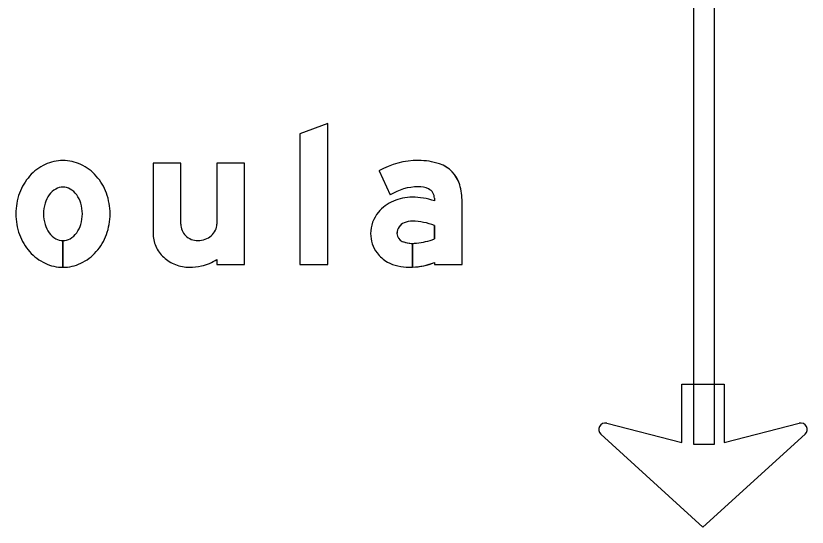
# Model space of a CAD drawing. Extents: x 1806251 to 1809821, y 414895 to 422886.
# Drawn here: x 1809676.936 to 1809677.695, y 414931.941 to 414932.432 of the extents above; entities that cross this region are included whole.
import ezdxf

# ---------------------------------------------------------------- set-up
doc = ezdxf.new("R2010")
doc.units = 0
for name, color, linetype in [('GSBWFILL', 7, 'Continuous'), ('GSCOLORFILL', 7, 'Continuous'), ('GSOUTLINE', 7, 'Continuous')]:
    doc.layers.add(name, color=color, linetype=linetype)

msp = doc.modelspace()

# ---------------------------------------------------------------- linework, layer by layer
at = {"layer": 'GSBWFILL'}
for p, q in [((1809677.586, 414932.742), (1809677.586, 414932.021)), ((1809677.606, 414932.021), (1809677.606, 414932.742)), ((1809677.09399, 414932.23201), (1809677.09399, 414932.29034)), ((1809676.98094, 414932.21619), (1809676.98094, 414932.19059)), ((1809676.98095, 414932.19059), (1809676.98095, 414932.21619)), ((1809677.586, 414932.021), (1809677.606, 414932.021))]:
    msp.add_line(p, q, dxfattribs=at)
msp.add_lwpolyline([(1809677.23497, 414932.19325), (1809677.23497, 414932.32858), (1809677.20837, 414932.31849), (1809677.20837, 414932.19325)], close=True, dxfattribs=at)
for points in [[(1809677.09399, 414932.29034), (1809677.06739, 414932.29034), (1809677.06739, 414932.22325)], [(1809677.12857, 414932.19805), (1809677.12857, 414932.19325), (1809677.15517, 414932.19325), (1809677.15517, 414932.29034), (1809677.12857, 414932.29034), (1809677.12857, 414932.23201)], [(1809677.28421, 414932.28301), (1809677.29488, 414932.25996)], [(1809677.33738, 414932.25672), (1809677.33738, 414932.25427)], [(1809677.33738, 414932.19511), (1809677.33738, 414932.19325), (1809677.36398, 414932.19325), (1809677.36398, 414932.25326)], [(1809677.33738, 414932.23072), (1809677.33738, 414932.2178)], [(1809677.31644, 414932.19067), (1809677.31644, 414932.21349)], [(1809677.31644, 414932.21349), (1809677.31644, 414932.19067)], [(1809677.5028, 414932.04103), (1809677.5748, 414932.02253), (1809677.5748, 414932.07861), (1809677.61538, 414932.07861), (1809677.61538, 414932.02253), (1809677.68739, 414932.04103)], [(1809677.69306, 414932.03053), (1809677.59509, 414931.94137), (1809677.49713, 414932.03053)]]:
    msp.add_lwpolyline(points, dxfattribs=at)
for centre, radius, start, end in [((1809677.10942, 414932.23201), 0.01542, 180, 203.09285), ((1809677.11472, 414932.23201), 0.01385, 334.52827, 0), ((1809677.09793, 414932.22325), 0.03054, 180, 203.93172), ((1809677.10986, 414932.23219), 0.0159, 203.09284, 225.82979), ((1809677.11259, 414932.23302), 0.01621, 311.00764, 334.52827), ((1809677.11014, 414932.23249), 0.01631, 225.8298, 248.08083), ((1809677.11033, 414932.23294), 0.0168, 248.08083, 270), ((1809677.11033, 414932.23708), 0.02094, 270, 289.80736), ((1809677.11122, 414932.2346), 0.0183, 289.80736, 311.00764), ((1809677.10009, 414932.22421), 0.03291, 203.93172, 226.97501), ((1809677.10149, 414932.2257), 0.03495, 226.97501, 248.86358), ((1809677.10239, 414932.22803), 0.03745, 248.86358, 270), ((1809677.10239, 414932.24379), 0.0532, 270, 282.60428), ((1809677.10284, 414932.23845), 0.0479, 283.46954, 302.49426), ((1809677.50127, 414932.03508), 0.00615, 75.59252, 227.69521), ((1809677.68892, 414932.03508), 0.00615, 312.30479, 104.40748)]:
    msp.add_arc(centre, radius, start, end, dxfattribs=at)
for centre, major_axis, ratio, start_param, end_param in [((1809676.98094, 414932.25292), (0, 0.04008), 0.999994, 0, 0.438571), ((1809676.98094, 414932.25292), (0, 0.04008), 0.999994, 5.844614, 6.283185), ((1809677.32193, 414932.21676), (0, 0.07624), 0.999998, 0, 0.517719), ((1809677.32193, 414932.22789), (0, 0.0651), 0.999998, 5.96613, 6.283185), ((1809676.98347, 414932.24753), (0, 0.04603), 0.999994, 0.438571, 0.847388), ((1809676.97842, 414932.24753), (0, 0.04603), 0.999994, 5.435798, 5.844614), ((1809677.3329, 414932.26132), (0, 0.02992), 0.999998, 4.997165, 5.96613), ((1809676.98741, 414932.24405), (0, 0.05129), 0.999994, 0.847388, 1.220117), ((1809676.97448, 414932.24405), (0, 0.05129), 0.999994, 5.063069, 5.435798), ((1809676.98094, 414932.25366), (0, 0.01373), 0.999994, 0, 0.517724), ((1809676.98094, 414932.25366), (0, 0.01373), 0.999994, 5.765461, 6.283185), ((1809677.32193, 414932.21676), (0, 0.05097), 0.999998, 0, 0.559495), ((1809677.32289, 414932.2476), (0, 0.02015), 0.999998, 5.822746, 6.330435), ((1809677.30537, 414932.25326), (0, 0.05861), 0.999998, 4.712389, 4.997165), ((1809676.99358, 414932.24179), (0, 0.05786), 0.999994, 1.220117, 1.570796), ((1809676.98932, 414932.24423), (0, 0.02664), 0.999994, 0.942, 1.278197), ((1809676.98419, 414932.24796), (0, 0.0203), 0.999994, 0.517724, 0.942), ((1809676.97769, 414932.24796), (0, 0.0203), 0.999994, 5.341185, 5.765461), ((1809676.97257, 414932.24423), (0, 0.02664), 0.999994, 5.004989, 5.341185), ((1809676.9683, 414932.24179), (0, 0.05786), 0.999994, 4.712389, 5.063069), ((1809677.32741, 414932.25672), (0, 0.00997), 0.999998, 4.712389, 5.822746), ((1809677.31293, 414932.21893), (0, 0.03814), 0.999998, 0.399285, 0.87593), ((1809677.31605, 414932.21214), (0, 0.04561), 0.999998, 0, 0.404512), ((1809677.31605, 414932.1906), (0, 0.06715), 0.999998, 5.959871, 6.283185), ((1809676.99741, 414932.24179), (0, 0.03508), 0.999994, 1.278197, 1.570796), ((1809676.96448, 414932.24179), (0, 0.03508), 0.999994, 4.712389, 5.004989), ((1809676.99358, 414932.24179), (0, 0.05786), 0.999994, 1.570796, 1.921476), ((1809676.99741, 414932.24179), (0, 0.03508), 0.999994, 1.570796, 1.863396), ((1809676.96448, 414932.24179), (0, 0.03508), 0.999994, 4.419789, 4.712389), ((1809676.9683, 414932.24179), (0, 0.05786), 0.999994, 4.361709, 4.712389), ((1809677.30824, 414932.22283), (0, 0.03203), 0.999998, 0.87593, 1.570796), ((1809676.98932, 414932.23936), (0, 0.02664), 0.999994, 1.863396, 2.199593), ((1809676.97257, 414932.23936), (0, 0.02664), 0.999994, 4.083593, 4.419789), ((1809677.31278, 414932.22286), (0, 0.01131), 0.999998, 0.408547, 1.530785), ((1809677.31593, 414932.21559), (0, 0.01923), 0.999998, 6.259455, 6.691732), ((1809677.31453, 414932.16945), (0, 0.06539), 0.999998, 5.926185, 6.254823), ((1809676.98741, 414932.23953), (0, 0.05129), 0.999994, 1.921476, 2.294205), ((1809676.98419, 414932.23563), (0, 0.0203), 0.999994, 2.199593, 2.623869), ((1809676.97769, 414932.23563), (0, 0.0203), 0.999994, 3.659317, 4.083593), ((1809676.97448, 414932.23953), (0, 0.05129), 0.999994, 3.98898, 4.361709), ((1809677.30682, 414932.22283), (0, 0.03062), 0.999998, 1.570796, 2.21394), ((1809677.31351, 414932.22283), (0, 0.01204), 0.999998, 1.530785, 1.570796), ((1809677.30945, 414932.22283), (0, 0.00798), 0.999998, 1.570796, 2.757027), ((1809676.98094, 414932.22992), (0, 0.01373), 0.999994, 2.623869, 3.141593), ((1809676.98094, 414932.22992), (0, 0.01373), 0.999994, 3.142077, 3.659317), ((1809677.31644, 414932.24009), (0, 0.0266), 0.999998, 2.757027, 3.141593), ((1809677.31489, 414932.27501), (0, 0.06148), 0.999998, 3.228562, 3.516221), ((1809677.31644, 414932.24009), (0, 0.0266), 0.999998, 3.141843, 3.28451), ((1809676.98347, 414932.23606), (0, 0.04603), 0.999994, 2.294205, 2.703022), ((1809676.97842, 414932.23606), (0, 0.04603), 0.999994, 3.580164, 3.98898), ((1809677.30954, 414932.22487), (0, 0.03401), 0.999998, 2.21394, 2.611125), ((1809676.98094, 414932.23067), (0, 0.04008), 0.999994, 2.703022, 3.141593), ((1809676.98094, 414932.23067), (0, 0.04008), 0.999994, 3.141759, 3.580164), ((1809677.31302, 414932.23635), (0, 0.04577), 0.999998, 2.672443, 3.141593), ((1809677.31302, 414932.25848), (0, 0.06789), 0.999998, 3.192057, 3.508644), ((1809677.31302, 414932.25848), (0, 0.06789), 0.999998, 3.141593, 3.191959)]:
    msp.add_ellipse(centre, major_axis=major_axis, ratio=ratio, start_param=start_param, end_param=end_param, dxfattribs=at)
at = {"layer": 'GSCOLORFILL'}
for p, q in [((1809677.586, 414932.742), (1809677.586, 414932.021)), ((1809677.606, 414932.021), (1809677.606, 414932.742)), ((1809677.09399, 414932.23201), (1809677.09399, 414932.29034)), ((1809676.98094, 414932.21619), (1809676.98094, 414932.19059)), ((1809676.98095, 414932.19059), (1809676.98095, 414932.21619)), ((1809677.586, 414932.021), (1809677.606, 414932.021))]:
    msp.add_line(p, q, dxfattribs=at)
msp.add_lwpolyline([(1809677.23497, 414932.19325), (1809677.23497, 414932.32858), (1809677.20837, 414932.31849), (1809677.20837, 414932.19325)], close=True, dxfattribs=at)
for points in [[(1809677.09399, 414932.29034), (1809677.06739, 414932.29034), (1809677.06739, 414932.22325)], [(1809677.12857, 414932.19805), (1809677.12857, 414932.19325), (1809677.15517, 414932.19325), (1809677.15517, 414932.29034), (1809677.12857, 414932.29034), (1809677.12857, 414932.23201)], [(1809677.28421, 414932.28301), (1809677.29488, 414932.25996)], [(1809677.33738, 414932.25672), (1809677.33738, 414932.25427)], [(1809677.33738, 414932.19511), (1809677.33738, 414932.19325), (1809677.36398, 414932.19325), (1809677.36398, 414932.25326)], [(1809677.33738, 414932.23072), (1809677.33738, 414932.2178)], [(1809677.31644, 414932.19067), (1809677.31644, 414932.21349)], [(1809677.31644, 414932.21349), (1809677.31644, 414932.19067)], [(1809677.5028, 414932.04103), (1809677.5748, 414932.02253), (1809677.5748, 414932.07861), (1809677.61538, 414932.07861), (1809677.61538, 414932.02253), (1809677.68739, 414932.04103)], [(1809677.69306, 414932.03053), (1809677.59509, 414931.94137), (1809677.49713, 414932.03053)]]:
    msp.add_lwpolyline(points, dxfattribs=at)
for centre, radius, start, end in [((1809677.10942, 414932.23201), 0.01542, 180, 203.09285), ((1809677.11472, 414932.23201), 0.01385, 334.52827, 0), ((1809677.09793, 414932.22325), 0.03054, 180, 203.93172), ((1809677.10986, 414932.23219), 0.0159, 203.09284, 225.82979), ((1809677.11259, 414932.23302), 0.01621, 311.00764, 334.52827), ((1809677.11014, 414932.23249), 0.01631, 225.8298, 248.08083), ((1809677.11033, 414932.23294), 0.0168, 248.08083, 270), ((1809677.11033, 414932.23708), 0.02094, 270, 289.80736), ((1809677.11122, 414932.2346), 0.0183, 289.80736, 311.00764), ((1809677.10009, 414932.22421), 0.03291, 203.93172, 226.97501), ((1809677.10149, 414932.2257), 0.03495, 226.97501, 248.86358), ((1809677.10239, 414932.22803), 0.03745, 248.86358, 270), ((1809677.10239, 414932.24379), 0.0532, 270, 282.60428), ((1809677.10284, 414932.23845), 0.0479, 283.46954, 302.49426), ((1809677.50127, 414932.03508), 0.00615, 75.59252, 227.69521), ((1809677.68892, 414932.03508), 0.00615, 312.30479, 104.40748)]:
    msp.add_arc(centre, radius, start, end, dxfattribs=at)
for centre, major_axis, ratio, start_param, end_param in [((1809676.98094, 414932.25292), (0, 0.04008), 0.999994, 0, 0.438571), ((1809676.98094, 414932.25292), (0, 0.04008), 0.999994, 5.844614, 6.283185), ((1809677.32193, 414932.21676), (0, 0.07624), 0.999998, 0, 0.517719), ((1809677.32193, 414932.22789), (0, 0.0651), 0.999998, 5.96613, 6.283185), ((1809676.98347, 414932.24753), (0, 0.04603), 0.999994, 0.438571, 0.847388), ((1809676.97842, 414932.24753), (0, 0.04603), 0.999994, 5.435798, 5.844614), ((1809677.3329, 414932.26132), (0, 0.02992), 0.999998, 4.997165, 5.96613), ((1809676.98741, 414932.24405), (0, 0.05129), 0.999994, 0.847388, 1.220117), ((1809676.97448, 414932.24405), (0, 0.05129), 0.999994, 5.063069, 5.435798), ((1809676.98094, 414932.25366), (0, 0.01373), 0.999994, 0, 0.517724), ((1809676.98094, 414932.25366), (0, 0.01373), 0.999994, 5.765461, 6.283185), ((1809677.32193, 414932.21676), (0, 0.05097), 0.999998, 0, 0.559495), ((1809677.32289, 414932.2476), (0, 0.02015), 0.999998, 5.822746, 6.330435), ((1809677.30537, 414932.25326), (0, 0.05861), 0.999998, 4.712389, 4.997165), ((1809676.99358, 414932.24179), (0, 0.05786), 0.999994, 1.220117, 1.570796), ((1809676.98932, 414932.24423), (0, 0.02664), 0.999994, 0.942, 1.278197), ((1809676.98419, 414932.24796), (0, 0.0203), 0.999994, 0.517724, 0.942), ((1809676.97769, 414932.24796), (0, 0.0203), 0.999994, 5.341185, 5.765461), ((1809676.97257, 414932.24423), (0, 0.02664), 0.999994, 5.004989, 5.341185), ((1809676.9683, 414932.24179), (0, 0.05786), 0.999994, 4.712389, 5.063069), ((1809677.32741, 414932.25672), (0, 0.00997), 0.999998, 4.712389, 5.822746), ((1809677.31293, 414932.21893), (0, 0.03814), 0.999998, 0.399285, 0.87593), ((1809677.31605, 414932.21214), (0, 0.04561), 0.999998, 0, 0.404512), ((1809677.31605, 414932.1906), (0, 0.06715), 0.999998, 5.959871, 6.283185), ((1809676.99741, 414932.24179), (0, 0.03508), 0.999994, 1.278197, 1.570796), ((1809676.96448, 414932.24179), (0, 0.03508), 0.999994, 4.712389, 5.004989), ((1809676.99358, 414932.24179), (0, 0.05786), 0.999994, 1.570796, 1.921476), ((1809676.99741, 414932.24179), (0, 0.03508), 0.999994, 1.570796, 1.863396), ((1809676.96448, 414932.24179), (0, 0.03508), 0.999994, 4.419789, 4.712389), ((1809676.9683, 414932.24179), (0, 0.05786), 0.999994, 4.361709, 4.712389), ((1809677.30824, 414932.22283), (0, 0.03203), 0.999998, 0.87593, 1.570796), ((1809676.98932, 414932.23936), (0, 0.02664), 0.999994, 1.863396, 2.199593), ((1809676.97257, 414932.23936), (0, 0.02664), 0.999994, 4.083593, 4.419789), ((1809677.31278, 414932.22286), (0, 0.01131), 0.999998, 0.408547, 1.530785), ((1809677.31593, 414932.21559), (0, 0.01923), 0.999998, 6.259455, 6.691732), ((1809677.31453, 414932.16945), (0, 0.06539), 0.999998, 5.926185, 6.254823), ((1809676.98741, 414932.23953), (0, 0.05129), 0.999994, 1.921476, 2.294205), ((1809676.98419, 414932.23563), (0, 0.0203), 0.999994, 2.199593, 2.623869), ((1809676.97769, 414932.23563), (0, 0.0203), 0.999994, 3.659317, 4.083593), ((1809676.97448, 414932.23953), (0, 0.05129), 0.999994, 3.98898, 4.361709), ((1809677.30682, 414932.22283), (0, 0.03062), 0.999998, 1.570796, 2.21394), ((1809677.31351, 414932.22283), (0, 0.01204), 0.999998, 1.530785, 1.570796), ((1809677.30945, 414932.22283), (0, 0.00798), 0.999998, 1.570796, 2.757027), ((1809676.98094, 414932.22992), (0, 0.01373), 0.999994, 2.623869, 3.141593), ((1809676.98094, 414932.22992), (0, 0.01373), 0.999994, 3.142077, 3.659317), ((1809677.31644, 414932.24009), (0, 0.0266), 0.999998, 2.757027, 3.141593), ((1809677.31489, 414932.27501), (0, 0.06148), 0.999998, 3.228562, 3.516221), ((1809677.31644, 414932.24009), (0, 0.0266), 0.999998, 3.141843, 3.28451), ((1809676.98347, 414932.23606), (0, 0.04603), 0.999994, 2.294205, 2.703022), ((1809676.97842, 414932.23606), (0, 0.04603), 0.999994, 3.580164, 3.98898), ((1809677.30954, 414932.22487), (0, 0.03401), 0.999998, 2.21394, 2.611125), ((1809676.98094, 414932.23067), (0, 0.04008), 0.999994, 2.703022, 3.141593), ((1809676.98094, 414932.23067), (0, 0.04008), 0.999994, 3.141759, 3.580164), ((1809677.31302, 414932.23635), (0, 0.04577), 0.999998, 2.672443, 3.141593), ((1809677.31302, 414932.25848), (0, 0.06789), 0.999998, 3.192057, 3.508644), ((1809677.31302, 414932.25848), (0, 0.06789), 0.999998, 3.141593, 3.191959)]:
    msp.add_ellipse(centre, major_axis=major_axis, ratio=ratio, start_param=start_param, end_param=end_param, dxfattribs=at)
at = {"layer": 'GSOUTLINE'}
for p, q in [((1809677.586, 414932.742), (1809677.586, 414932.021)), ((1809677.606, 414932.021), (1809677.606, 414932.742)), ((1809677.09399, 414932.23201), (1809677.09399, 414932.29034)), ((1809677.586, 414932.021), (1809677.606, 414932.021))]:
    msp.add_line(p, q, dxfattribs=at)
msp.add_lwpolyline([(1809677.23497, 414932.19325), (1809677.23497, 414932.32858), (1809677.20837, 414932.31849), (1809677.20837, 414932.19325)], close=True, dxfattribs=at)
for points in [[(1809677.09399, 414932.29034), (1809677.06739, 414932.29034), (1809677.06739, 414932.22325)], [(1809677.12857, 414932.19805), (1809677.12857, 414932.19325), (1809677.15517, 414932.19325), (1809677.15517, 414932.29034), (1809677.12857, 414932.29034), (1809677.12857, 414932.23201)], [(1809677.28421, 414932.28301), (1809677.29488, 414932.25996)], [(1809677.33738, 414932.25672), (1809677.33738, 414932.25427)], [(1809677.33738, 414932.19511), (1809677.33738, 414932.19325), (1809677.36398, 414932.19325), (1809677.36398, 414932.25326)], [(1809677.33738, 414932.2178), (1809677.33738, 414932.23072)], [(1809677.5028, 414932.04103), (1809677.5748, 414932.02253), (1809677.5748, 414932.07861), (1809677.61538, 414932.07861), (1809677.61538, 414932.02253), (1809677.68739, 414932.04103)], [(1809677.69306, 414932.03053), (1809677.59509, 414931.94137), (1809677.49713, 414932.03053)]]:
    msp.add_lwpolyline(points, dxfattribs=at)
for centre, radius, start, end in [((1809677.10942, 414932.23201), 0.01542, 180, 203.09285), ((1809677.11472, 414932.23201), 0.01385, 334.52827, 0), ((1809677.09793, 414932.22325), 0.03054, 180, 203.93172), ((1809677.10986, 414932.23219), 0.0159, 203.09284, 225.82979), ((1809677.11259, 414932.23302), 0.01621, 311.00764, 334.52827), ((1809677.11014, 414932.23249), 0.01631, 225.8298, 248.08083), ((1809677.11033, 414932.23294), 0.0168, 248.08083, 270), ((1809677.11033, 414932.23708), 0.02094, 270, 289.80736), ((1809677.11122, 414932.2346), 0.0183, 289.80736, 311.00764), ((1809677.10009, 414932.22421), 0.03291, 203.93172, 226.97501), ((1809677.10149, 414932.2257), 0.03495, 226.97501, 248.86358), ((1809677.10239, 414932.22803), 0.03745, 248.86358, 270), ((1809677.10239, 414932.24379), 0.0532, 270, 282.60428), ((1809677.10284, 414932.23845), 0.0479, 283.46954, 302.49426), ((1809677.50127, 414932.03508), 0.00615, 75.59252, 227.69521), ((1809677.68892, 414932.03508), 0.00615, 312.30479, 104.40748)]:
    msp.add_arc(centre, radius, start, end, dxfattribs=at)
for centre, major_axis, ratio, start_param, end_param in [((1809676.98094, 414932.25292), (0, 0.04008), 0.999994, 0, 0.438571), ((1809676.98094, 414932.25292), (0, 0.04008), 0.999994, 5.844614, 6.283185), ((1809677.32193, 414932.21676), (0, 0.07624), 0.999998, 6.283185, 6.800904), ((1809677.32193, 414932.22789), (0, 0.0651), 0.999998, 5.96613, 6.283185), ((1809676.98347, 414932.24753), (0, 0.04603), 0.999994, 0.438571, 0.847388), ((1809676.97842, 414932.24753), (0, 0.04603), 0.999994, 5.435798, 5.844614), ((1809677.3329, 414932.26132), (0, 0.02993), 0.999998, 4.997165, 5.96613), ((1809676.98741, 414932.24405), (0, 0.05129), 0.999994, 0.847388, 1.220117), ((1809676.97448, 414932.24405), (0, 0.05129), 0.999994, 5.063069, 5.435798), ((1809676.98094, 414932.25366), (0, 0.01373), 0.999994, 0, 0.517724), ((1809676.98094, 414932.25366), (0, 0.01373), 0.999994, 5.765461, 6.283185), ((1809677.32193, 414932.21676), (0, 0.05097), 0.999998, 0, 0.559495), ((1809677.32289, 414932.2476), (0, 0.02015), 0.999998, 5.822746, 6.330435), ((1809677.30537, 414932.25326), (0, 0.05861), 0.999998, 4.712389, 4.997165), ((1809676.99358, 414932.24179), (0, 0.05786), 0.999994, 1.220117, 1.570796), ((1809676.98932, 414932.24423), (0, 0.02664), 0.999994, 0.942, 1.278197), ((1809676.98419, 414932.24796), (0, 0.0203), 0.999994, 0.517724, 0.942), ((1809676.97769, 414932.24796), (0, 0.0203), 0.999994, 5.341185, 5.765461), ((1809676.97257, 414932.24423), (0, 0.02664), 0.999994, 5.004989, 5.341185), ((1809676.9683, 414932.24179), (0, 0.05786), 0.999994, 4.712389, 5.063069), ((1809677.32741, 414932.25672), (0, 0.00998), 0.999998, 4.712389, 5.822746), ((1809677.31293, 414932.21893), (0, 0.03814), 0.999998, 0.399285, 0.87593), ((1809677.31605, 414932.21214), (0, 0.04561), 0.999998, 0, 0.404512), ((1809677.31605, 414932.1906), (0, 0.06715), 0.999998, 5.959871, 6.283185), ((1809676.99741, 414932.24179), (0, 0.03508), 0.999994, 1.278197, 1.570796), ((1809676.96448, 414932.24179), (0, 0.03508), 0.999994, 4.712389, 5.004989), ((1809676.99358, 414932.24179), (0, 0.05786), 0.999994, 1.570796, 1.921476), ((1809676.99741, 414932.24179), (0, 0.03508), 0.999994, 1.570796, 1.863396), ((1809676.96448, 414932.24179), (0, 0.03508), 0.999994, 4.419789, 4.712389), ((1809676.9683, 414932.24179), (0, 0.05786), 0.999994, 4.361709, 4.712389), ((1809677.30824, 414932.22283), (0, 0.03203), 0.999998, 0.87593, 1.570796), ((1809676.98932, 414932.23936), (0, 0.02664), 0.999994, 1.863396, 2.199593), ((1809676.97257, 414932.23936), (0, 0.02664), 0.999994, 4.083593, 4.419789), ((1809677.31278, 414932.22286), (0, 0.0113), 0.999998, 0.408547, 1.530785), ((1809677.31593, 414932.21559), (0, 0.01923), 0.999998, 6.25958, 6.691732), ((1809677.31636, 414932.23382), (0, 0.000997), 0.999998, 6.254787, 6.25958), ((1809677.31453, 414932.16945), (0, 0.06539), 0.999998, 5.926185, 6.254787), ((1809676.98741, 414932.23953), (0, 0.05129), 0.999994, 1.921476, 2.294205), ((1809676.98419, 414932.23563), (0, 0.0203), 0.999994, 2.199593, 2.623869), ((1809676.97769, 414932.23563), (0, 0.0203), 0.999994, 3.659317, 4.083593), ((1809676.97448, 414932.23953), (0, 0.05129), 0.999994, 3.98898, 4.361709), ((1809677.30682, 414932.22283), (0, 0.03062), 0.999998, 1.570796, 2.21394), ((1809677.31351, 414932.22283), (0, 0.01204), 0.999998, 1.530785, 1.570796), ((1809677.30945, 414932.22283), (0, 0.00798), 0.999998, 1.570796, 2.757027), ((1809676.98094, 414932.22992), (0, 0.01373), 0.999994, 2.623869, 3.141593), ((1809676.98094, 414932.22992), (0, 0.01373), 0.999994, 3.141593, 3.659317), ((1809677.31644, 414932.24009), (0, 0.0266), 0.999998, 2.757027, 3.28451), ((1809677.31489, 414932.27501), (0, 0.06148), 0.999998, 3.228562, 3.516221), ((1809676.98347, 414932.23606), (0, 0.04603), 0.999994, 2.294205, 2.703022), ((1809676.97842, 414932.23606), (0, 0.04603), 0.999994, 3.580164, 3.98898), ((1809677.30954, 414932.22487), (0, 0.03401), 0.999998, 2.21394, 2.611125), ((1809676.98094, 414932.23067), (0, 0.04008), 0.999994, 2.703022, 3.141593), ((1809676.98094, 414932.23067), (0, 0.04008), 0.999994, 3.141593, 3.580164), ((1809677.31302, 414932.23635), (0, 0.04577), 0.999998, 2.672443, 3.141593), ((1809677.31302, 414932.25848), (0, 0.06789), 0.999998, 3.141593, 3.508644)]:
    msp.add_ellipse(centre, major_axis=major_axis, ratio=ratio, start_param=start_param, end_param=end_param, dxfattribs=at)

doc.saveas('drawing.dxf')
